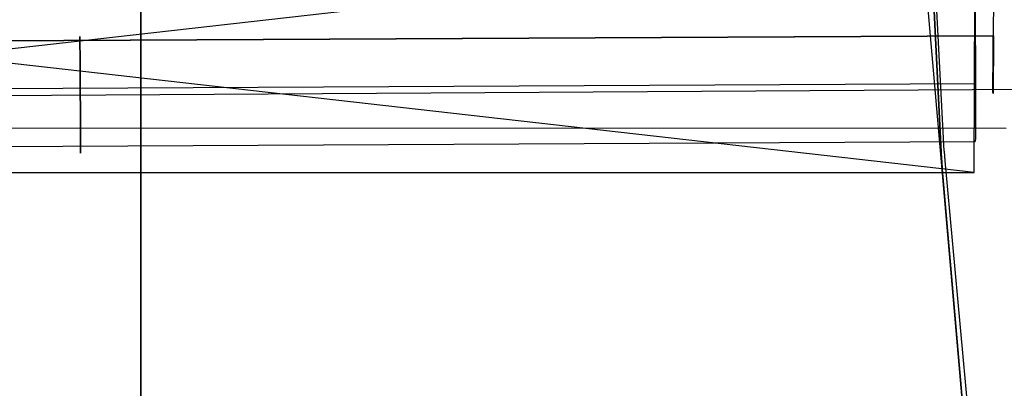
# Model space of a CAD drawing. Header units: centimetres. Extents: x -54 to 171, y -22 to 171.
# Tile 271 of 488: x -2 to 18, y 34 to 42. Entities that reach past the tile are written whole.
import ezdxf

# ---------------------------------------------------------------- set-up
doc = ezdxf.new("R2010")
doc.units = ezdxf.units.CM
doc.header["$MEASUREMENT"] = 0
for name, color, linetype in [('Frida DC -V3 v33_Sketch1', 7, 'Continuous'), ('Frida DC -V3 v33_Sketch14', 7, 'Continuous'), ('Frida DC -V3 v33_Sketch24', 7, 'Continuous'), ('Frida DC -V3 v33_Sketch25', 7, 'Continuous'), ('Frida DC -V3 v33_Sketch26', 7, 'Continuous'), ('Frida DC -V3 v33_Sketch29', 7, 'Continuous'), ('Frida DC -V3 v33_Sketch30', 7, 'Continuous'), ('Frida DC -V3 v33_Sketch31', 7, 'Continuous'), ('Frida DC -V3 v33_Sketch34', 7, 'Continuous'), ('Frida DC -V3 v33_Sketch37', 7, 'Continuous'), ('Frida DC -V3 v33_Sketch38', 7, 'Continuous'), ('Frida DC -V3 v33_Sketch49', 7, 'Continuous'), ('Frida DC -V3 v33_Sketch52', 7, 'Continuous'), ('Frida DC -V3 v33_Sketch6', 7, 'Continuous'), ('Frida DC -V3 v33_Sketch62', 7, 'Continuous'), ('Frida DC -V3 v33_Sketch7', 7, 'Continuous')]:
    doc.layers.add(name, color=color, linetype=linetype)

msp = doc.modelspace()

# ---------------------------------------------------------------- linework, layer by layer
at = {"layer": 'Frida DC -V3 v33_Sketch1'}
msp.add_line((0, 44.795), (0, 0), dxfattribs=at)
msp.add_line((0, 44.795), (0, 0), dxfattribs=at)
at = {"layer": 'Frida DC -V3 v33_Sketch14'}
for p, q in [((0, 122.949), (0, 0)), ((0, 0, -23), (0, 122.949, -23)), ((0, 122.949, 23), (0, 0, 23)), ((0, 0), (0, 122.949)), ((0, 0, 23), (0, 122.949, 23)), ((0, 122.949, -40), (0, 0, -40)), ((0, 0, -23), (0, 122.949, -23)), ((0, 122.949, 40), (0, 0, 40))]:
    msp.add_line(p, q, dxfattribs=at)
at = {"layer": 'Frida DC -V3 v33_Sketch24'}
msp.add_line((-23.484, 39.417), (17.819, 39.402), dxfattribs=at)
at = {"layer": 'Frida DC -V3 v33_Sketch25'}
for p, q in [((0, 77.366, 3.5), (0, 0, 3.5)), ((0, 0), (0, 77.366)), ((0, 38.918), (0, 43.514)), ((0, 43.514, 3.5), (0, 38.918, 3.5)), ((0, 38.918, 3.5), (0, 38.918))]:
    msp.add_line(p, q, dxfattribs=at)
at = {"layer": 'Frida DC -V3 v33_Sketch26'}
for p, q in [((0, 77.366, 3.5), (0, 0, 3.5)), ((0, 0), (0, 77.366)), ((0, 77.366, 4), (0, 0, 4)), ((0, 77.366, -0.5), (0, 0, -0.5)), ((0, 38.918), (0, 43.514)), ((0, 43.514, -0.5), (0, 38.918, -0.5)), ((0, 43.514, 3.5), (0, 38.918, 3.5)), ((0, 38.918, 4), (0, 43.514, 4)), ((0, 38.918, 3.5), (0, 38.918)), ((0, 0), (0, 38.918, -0.5)), ((0, 38.918, -0.5), (0, 38.918)), ((0, 38.918, 3.5), (0, 38.918, 4)), ((0, 38.918, 4), (0, 0, 3.5))]:
    msp.add_line(p, q, dxfattribs=at)
at = {"layer": 'Frida DC -V3 v33_Sketch29'}
for p, q in [((16.491, 38.774), (16.31, 42.416)), ((16.31, 42.416), (16.491, 38.774)), ((19.852, 0.128), (16.506, 38.559)), ((16.506, 38.559), (19.852, 0.128))]:
    msp.add_line(p, q, dxfattribs=at)
msp.add_open_spline([(16.491, 38.774), (16.495, 38.702), (16.5, 38.631), (16.506, 38.559)], degree=3, dxfattribs=at)
msp.add_open_spline([(16.491, 38.774), (16.495, 38.702), (16.5, 38.631), (16.506, 38.559)], degree=3, dxfattribs=at)
at = {"layer": 'Frida DC -V3 v33_Sketch30'}
msp.add_line((19.863, 0), (16.133, 42.838), dxfattribs=at)
at = {"layer": 'Frida DC -V3 v33_Sketch31'}
for p, q in [((0, 77.366, 3.5), (0, 0, 3.5)), ((0, 0), (0, 77.366)), ((0, 38.918, -0.5), (0, 42.838, -0.5)), ((0, 42.838, 4), (0, 38.918, 4)), ((0, 0, 3.5), (0, 38.918, 4)), ((0, 38.918, -0.5), (0, 0))]:
    msp.add_line(p, q, dxfattribs=at)
at = {"layer": 'Frida DC -V3 v33_Sketch34'}
for p, q in [((17.562, 41.305, 28.234), (17.572, 42.89, 28.012)), ((-24.732, 41.086, 24.78), (17.554, 41.305, 28.233)), ((-24.724, 41.086, 24.78), (17.562, 41.305, 28.234)), ((17.562, 41.305, 28.234), (-24.724, 41.086, 24.78))]:
    msp.add_line(p, q, dxfattribs=at)
msp.add_open_spline([(17.562, 41.305, 28.234), (17.562, 41.151, 28.255), (17.561, 40.997, 28.277), (17.558, 40.711, 28.317), (17.557, 40.581, 28.335), (17.555, 40.361, 28.366), (17.554, 40.273, 28.378), (17.553, 40.151, 28.395), (17.552, 40.119, 28.4), (17.551, 40.115, 28.4), (17.55, 40.143, 28.396), (17.55, 40.257, 28.38), (17.55, 40.342, 28.368), (17.551, 40.556, 28.338), (17.551, 40.684, 28.32), (17.552, 40.907, 28.289), (17.553, 40.991, 28.277), (17.553, 41.153, 28.254), (17.554, 41.229, 28.244), (17.554, 41.305, 28.233)], degree=3, knots=[0, 0, 0, 0, 0.468793, 0.468793, 0.93758, 0.93758, 1.406347, 1.406347, 1.875092, 1.875092, 2.343826, 2.343826, 2.812566, 2.812566, 3.281325, 3.281325, 3.549856, 3.549856, 3.780675, 3.780675, 3.780675, 3.780675], dxfattribs=at)
at = {"layer": 'Frida DC -V3 v33_Sketch37'}
for p, q in [((-25.225, 38.489, -239.982), (17.181, 43.287, -240.576)), ((17.161, 38.489, -241.248), (-25.205, 43.287, -239.31)), ((17.161, 38.489, -241.248), (17.181, 43.287, -240.576)), ((17.186, 41.9, -240.771), (17.188, 40.315, -240.993)), ((17.186, 41.9, -240.771), (17.188, 40.315, -240.993)), ((17.188, 40.315, -240.993), (-25.221, 40.096, -239.757)), ((-25.223, 38.908, -239.924), (17.186, 39.127, -241.159)), ((-25.225, 38.489, -239.982), (17.161, 38.489, -241.248))]:
    msp.add_line(p, q, dxfattribs=at)
msp.add_open_spline([(17.188, 40.315, -240.993), (17.188, 40.16, -241.015), (17.189, 40.007, -241.036), (17.189, 39.721, -241.076), (17.188, 39.591, -241.094), (17.188, 39.37, -241.125), (17.188, 39.282, -241.138), (17.187, 39.161, -241.155), (17.186, 39.129, -241.159), (17.186, 39.127, -241.159), (17.186, 39.127, -241.159), (17.186, 39.127, -241.159)], degree=3, knots=[0, 0, 0, 0, 0.468793, 0.468793, 0.93758, 0.93758, 1.406347, 1.406347, 1.875092, 1.875092, 1.89082, 1.89082, 1.89082, 1.89082], dxfattribs=at)
at = {"layer": 'Frida DC -V3 v33_Sketch38'}
for p, q in [((0, 37.862, -238.322), (0, 42.662, -238.322)), ((0, 42.662, -186), (0, 37.862, -186)), ((0, 37.862, -186), (0, 37.862, -238.322))]:
    msp.add_line(p, q, dxfattribs=at)
at = {"layer": 'Frida DC -V3 v33_Sketch49'}
msp.add_line((-21.559, 39.964, -11.822), (18.44, 40.206, -11.822), dxfattribs=at)
at = {"layer": 'Frida DC -V3 v33_Sketch52', "extrusion": (0.999982, 0.006034, 0)}
msp.add_circle((40.094, -11.822, -1.006), 1.2, dxfattribs=at)
at = {"layer": 'Frida DC -V3 v33_Sketch52'}
msp.add_point((-1.248, 40.087, -11.822), dxfattribs=at)
at = {"layer": 'Frida DC -V3 v33_Sketch6'}
for p, q in [((16.546, 38.928), (16.283, 43.935)), ((16.56, 38.733), (19.744, 4.034))]:
    msp.add_line(p, q, dxfattribs=at)
msp.add_open_spline([(16.546, 38.928), (16.546, 38.915), (16.547, 38.902), (16.549, 38.876), (16.549, 38.863), (16.551, 38.837), (16.552, 38.824), (16.554, 38.798), (16.555, 38.785), (16.557, 38.759), (16.558, 38.746), (16.56, 38.733)], degree=3, knots=[3.1938809, 3.1938809, 3.1938809, 3.1938809, 3.20170245, 3.20170245, 3.20952399, 3.20952399, 3.21734554, 3.21734554, 3.22516708, 3.22516708, 3.23298863, 3.23298863, 3.23298863, 3.23298863], dxfattribs=at)
at = {"layer": 'Frida DC -V3 v33_Sketch62'}
msp.add_line((0, 85.246), (0, 0), dxfattribs=at)
at = {"layer": 'Frida DC -V3 v33_Sketch7'}
for p, q in [((0, 61.248), (0, 0)), ((0, 0, 27.033), (0, 61.248, 27.033))]:
    msp.add_line(p, q, dxfattribs=at)

doc.saveas('drawing.dxf')
